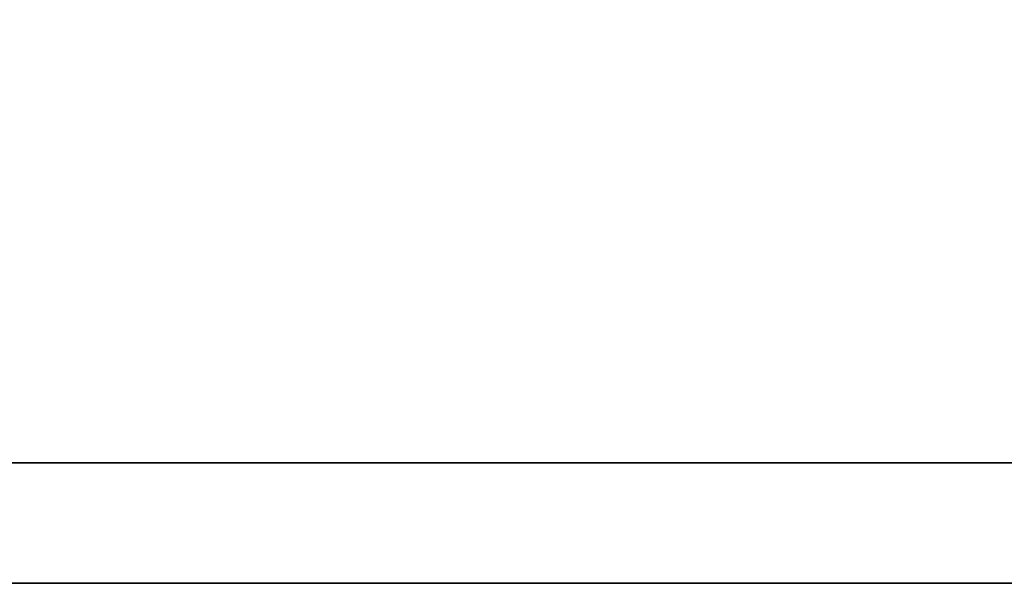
# Model space of a CAD drawing. Header units: millimetres. Extents: x 443 to 3685, y -1599 to 860.
# Tile 531 of 610: x 2777.13 to 2779, y -217.88 to -216.82. Entities that reach past the tile are written whole.
import ezdxf

# ---------------------------------------------------------------- set-up
doc = ezdxf.new("R2010")
doc.units = ezdxf.units.MM
doc.layers.add('DIM', color=4, linetype='CONTINUOUS')
doc.layers.add('layer 1', color=7, linetype='CONTINUOUS')

# ---------------------------------------------------------------- blocks, each defined once
blk = doc.blocks.new('TBI MOTION logo(完整正式版)')
at = {"layer": 'layer 1', "color": 22, "lineweight": 35}
blk.add_open_spline([(75.90875, -9.47875), (75.90875, -9.47875), (75.90875, -12.28625), (75.90875, -12.28625), (75.90875, -12.28625), (75.90875, -12.28625), (75.90875, -12.47875), (75.90875, -12.47875), (75.90875, -12.47875), (75.90875, -12.47875), (75.71625, -12.47875), (75.71625, -12.47875), (75.71625, -12.47875), (75.71625, -12.47875), (-88.32875, -12.47875), (-88.32875, -12.47875), (-88.32875, -12.47875), (-88.32875, -12.47875), (-88.32875, -13.29375), (-88.32875, -13.29375), (-88.32875, -13.29375), (-88.32875, -13.29375), (82.89125, -13.29375), (82.89125, -13.29375), (82.89125, -13.29375), (82.89125, -13.29375), (75.90875, -9.47875), (75.90875, -9.47875)], degree=3, knots=[0, 0, 0, 0, 0.1428571, 0.1428571, 0.1428571, 0.1428572, 0.2857143, 0.2857143, 0.2857143, 0.2857143, 0.4285714, 0.4285714, 0.4285714, 0.4285714, 0.5714286, 0.5714286, 0.5714286, 0.5714286, 0.7142857, 0.7142857, 0.7142857, 0.7142857, 0.8571429, 0.8571429, 0.8571429, 0.8571429, 1, 1, 1, 1], dxfattribs=at)

msp = doc.modelspace()

# ---------------------------------------------------------------- block references
at = {"layer": 'DIM', "color": 7, "xscale": 0.2802190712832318, "yscale": 0.2802190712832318, "zscale": 0.2802190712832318}
msp.add_blockref('TBI MOTION logo(完整正式版)', (2796.1691, -214.1592), dxfattribs=at)

doc.saveas('drawing.dxf')
